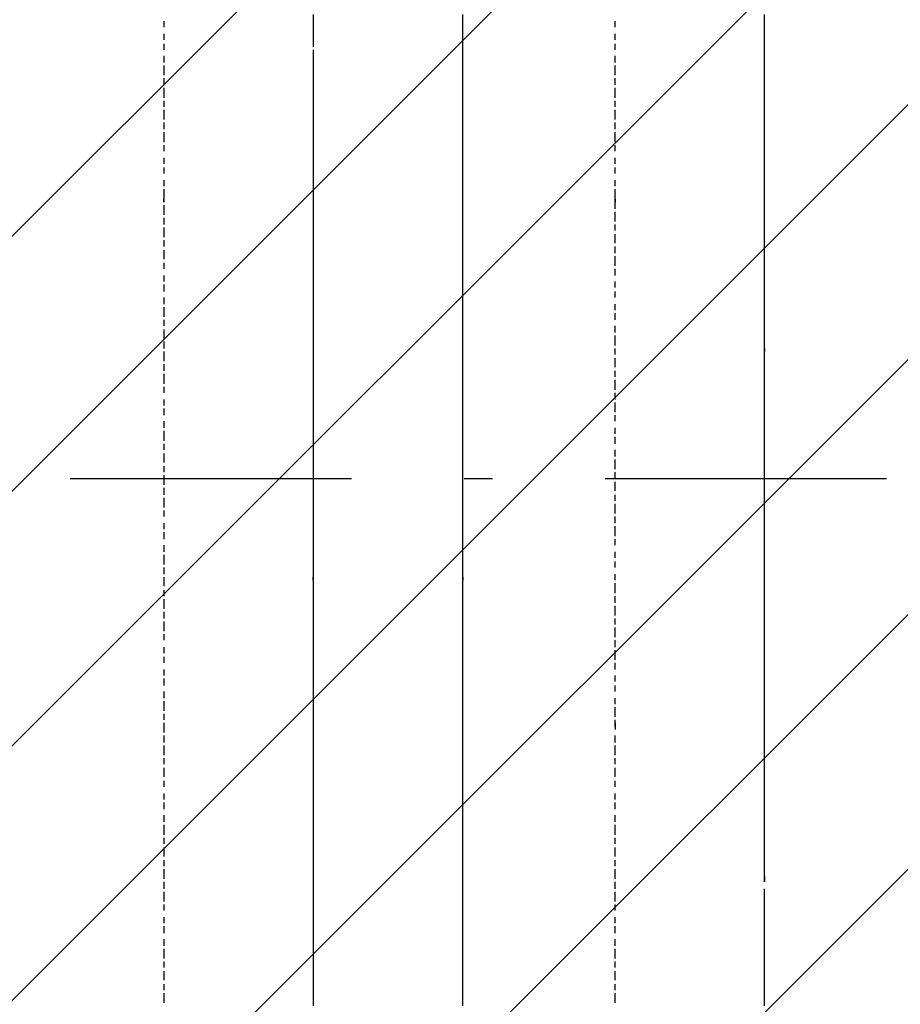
# Model space of a CAD drawing. Extents: x 997 to 109698, y 921 to 94021.
# Tile 419 of 656: x 19220 to 20392, y 42530 to 43842. Entities that reach past the tile are written whole.
import ezdxf

# ---------------------------------------------------------------- set-up
doc = ezdxf.new("R2010")
doc.units = 0
doc.header["$MEASUREMENT"] = 0
doc.layers.add('12', color=7, linetype='CONTINUOUS')
doc.layers.add('28', color=7, linetype='CONTINUOUS')

msp = doc.modelspace()

# ---------------------------------------------------------------- linework, layer by layer
at = {"layer": '12', "color": 5}
for p, q in [((19610.630503, 43848.563401), (19610.630503, 43835.563401)), ((19809.630503, 43835.563401), (19809.630503, 43848.563401)), ((20211.630503, 43835.563401), (20211.630503, 43848.563401)), ((19610.630503, 43835.563401), (19610.630503, 43826.563401)), ((19809.630503, 43826.563401), (19809.630503, 43835.563401)), ((20211.630503, 43826.563401), (20211.630503, 43835.563401)), ((19610.630503, 43826.563401), (19610.630503, 43818.563401)), ((19809.630503, 43818.563401), (19809.630503, 43826.563401)), ((20211.630503, 43818.563401), (20211.630503, 43826.563401)), ((19610.630503, 43818.563401), (19610.630503, 43805.563401)), ((19809.630503, 43805.563401), (19809.630503, 43818.563401)), ((20211.630503, 43805.563401), (20211.630503, 43818.563401)), ((19610.630503, 43801.563401), (19610.630503, 43797.563401)), ((19610.630503, 43797.563401), (19610.630503, 43784.563401)), ((19809.630503, 43797.563401), (19809.630503, 43805.563401)), ((19809.630503, 43788.563401), (19809.630503, 43797.563401)), ((20211.630503, 43797.563401), (20211.630503, 43805.563401)), ((20211.630503, 43788.563401), (20211.630503, 43797.563401)), ((19610.630503, 43784.563401), (19610.630503, 43776.563401)), ((19809.630503, 43776.563401), (19809.630503, 43788.563401)), ((20211.630503, 43776.563401), (20211.630503, 43788.563401)), ((19610.630503, 43776.563401), (19610.630503, 43763.563401)), ((19809.630503, 43767.563401), (19809.630503, 43776.563401)), ((20211.630503, 43767.563401), (20211.630503, 43776.563401)), ((19610.630503, 43763.563401), (19610.630503, 43754.563401)), ((19809.630503, 43754.563401), (19809.630503, 43767.563401)), ((20211.630503, 43754.563401), (20211.630503, 43767.563401)), ((19610.630503, 43754.563401), (19610.630503, 43746.563401)), ((19610.630503, 43746.563401), (19610.630503, 43733.563401)), ((19809.630503, 43746.563401), (19809.630503, 43754.563401)), ((19809.630503, 43737.563401), (19809.630503, 43746.563401)), ((20211.630503, 43746.563401), (20211.630503, 43754.563401)), ((20211.630503, 43737.563401), (20211.630503, 43746.563401)), ((19610.630503, 43733.563401), (19610.630503, 43725.563401)), ((19809.630503, 43725.563401), (19809.630503, 43737.563401)), ((20211.630503, 43725.563401), (20211.630503, 43737.563401)), ((19610.630503, 43725.563401), (19610.630503, 43716.563401)), ((19610.630503, 43716.563401), (19610.630503, 43704.563401)), ((19809.630503, 43716.563401), (19809.630503, 43725.563401)), ((19809.630503, 43708.563401), (19809.630503, 43716.563401)), ((20211.630503, 43716.563401), (20211.630503, 43725.563401)), ((20211.630503, 43708.563401), (20211.630503, 43716.563401)), ((19610.630503, 43704.563401), (19610.630503, 43695.563401)), ((19809.630503, 43695.563401), (19809.630503, 43708.563401)), ((20211.630503, 43695.563401), (20211.630503, 43708.563401)), ((19610.630503, 43695.563401), (19610.630503, 43687.563401)), ((19809.630503, 43687.563401), (19809.630503, 43695.563401)), ((20211.630503, 43687.563401), (20211.630503, 43695.563401)), ((19610.630503, 43687.563401), (19610.630503, 43674.563401)), ((19809.630503, 43678.563401), (19809.630503, 43687.563401)), ((19809.630503, 43666.563401), (19809.630503, 43678.563401)), ((20211.630503, 43678.563401), (20211.630503, 43687.563401)), ((20211.630503, 43666.563401), (20211.630503, 43678.563401)), ((19610.630503, 43674.563401), (19610.630503, 43666.563401)), ((19610.630503, 43666.563401), (19610.630503, 43653.563401)), ((19809.630503, 43657.563401), (19809.630503, 43666.563401)), ((20211.630503, 43657.563401), (20211.630503, 43666.563401)), ((19610.630503, 43653.563401), (19610.630503, 43644.563401)), ((19809.630503, 43649.563401), (19809.630503, 43657.563401)), ((20211.630503, 43649.563401), (20211.630503, 43657.563401)), ((19610.630503, 43644.563401), (19610.630503, 43636.563401)), ((19809.630503, 43636.563401), (19809.630503, 43649.563401)), ((20211.630503, 43636.563401), (20211.630503, 43649.563401)), ((19610.630503, 43636.563401), (19610.630503, 43623.563401)), ((19809.630503, 43627.563401), (19809.630503, 43636.563401)), ((19809.630503, 43615.563401), (19809.630503, 43627.563401)), ((20211.630503, 43627.563401), (20211.630503, 43636.563401)), ((20211.630503, 43615.563401), (20211.630503, 43627.563401)), ((19610.630503, 43623.563401), (19610.630503, 43615.563401)), ((19610.630503, 43615.563401), (19610.630503, 43606.563401)), ((19809.630503, 43606.563401), (19809.630503, 43615.563401)), ((20211.630503, 43606.563401), (20211.630503, 43615.563401)), ((19610.630503, 43606.563401), (19610.630503, 43594.563401)), ((19809.630503, 43598.563401), (19809.630503, 43606.563401)), ((19809.630503, 43585.563401), (19809.630503, 43598.563401)), ((20211.630503, 43598.563401), (20211.630503, 43606.563401)), ((20211.630503, 43585.563401), (20211.630503, 43598.563401)), ((19610.630503, 43594.563401), (19610.630503, 43585.563401)), ((19610.630503, 43585.563401), (19610.630503, 43577.563401)), ((19809.630503, 43577.563401), (19809.630503, 43585.563401)), ((20211.630503, 43577.563401), (20211.630503, 43585.563401)), ((19610.630503, 43577.563401), (19610.630503, 43564.563401)), ((19809.630503, 43568.563401), (19809.630503, 43577.563401)), ((20211.630503, 43568.563401), (20211.630503, 43577.563401)), ((19610.630503, 43564.563401), (19610.630503, 43555.563401)), ((19809.630503, 43555.563401), (19809.630503, 43568.563401)), ((20211.630503, 43555.563401), (20211.630503, 43568.563401)), ((19610.630503, 43555.563401), (19610.630503, 43543.563401)), ((19809.630503, 43547.563401), (19809.630503, 43555.563401)), ((19809.630503, 43539.563401), (19809.630503, 43547.563401)), ((20211.630503, 43547.563401), (20211.630503, 43555.563401)), ((20211.630503, 43539.563401), (20211.630503, 43547.563401)), ((19610.630503, 43543.563401), (19610.630503, 43534.563401)), ((19610.630503, 43534.563401), (19610.630503, 43526.563401)), ((19809.630503, 43526.563401), (19809.630503, 43539.563401)), ((20211.630503, 43526.563401), (20211.630503, 43539.563401)), ((19610.630503, 43526.563401), (19610.630503, 43513.563401)), ((19809.630503, 43517.563401), (19809.630503, 43526.563401)), ((20211.630503, 43517.563401), (20211.630503, 43526.563401)), ((19610.630503, 43513.563401), (19610.630503, 43505.563401)), ((19809.630503, 43505.563401), (19809.630503, 43517.563401)), ((20211.630503, 43505.563401), (20211.630503, 43517.563401)), ((19610.630503, 43505.563401), (19610.630503, 43496.563401)), ((19610.630503, 43496.563401), (19610.630503, 43484.563401)), ((19809.630503, 43496.563401), (19809.630503, 43505.563401)), ((19809.630503, 43488.563401), (19809.630503, 43496.563401)), ((20211.630503, 43496.563401), (20211.630503, 43505.563401)), ((20211.630503, 43488.563401), (20211.630503, 43496.563401)), ((19610.630503, 43484.563401), (19610.630503, 43475.563401)), ((19809.630503, 43475.563401), (19809.630503, 43488.563401)), ((20211.630503, 43475.563401), (20211.630503, 43488.563401)), ((19610.630503, 43475.563401), (19610.630503, 43467.563401)), ((19610.630503, 43467.563401), (19610.630503, 43454.563401)), ((19809.630503, 43467.563401), (19809.630503, 43475.563401)), ((19809.630503, 43458.563401), (19809.630503, 43467.563401)), ((20211.630503, 43467.563401), (20211.630503, 43475.563401)), ((20211.630503, 43458.563401), (20211.630503, 43467.563401)), ((19610.630503, 43454.563401), (19610.630503, 43445.563401)), ((19809.630503, 43445.563401), (19809.630503, 43458.563401)), ((20211.630503, 43445.563401), (20211.630503, 43458.563401)), ((19610.630503, 43445.563401), (19610.630503, 43433.563401)), ((19809.630503, 43437.563401), (19809.630503, 43445.563401)), ((20211.630503, 43437.563401), (20211.630503, 43445.563401)), ((19610.630503, 43433.563401), (19610.630503, 43424.563401)), ((19809.630503, 43428.563401), (19809.630503, 43437.563401)), ((19809.630503, 43416.563401), (19809.630503, 43428.563401)), ((20211.630503, 43428.563401), (20211.630503, 43437.563401)), ((20211.630503, 43416.563401), (20211.630503, 43428.563401)), ((19610.630503, 43424.563401), (19610.630503, 43416.563401)), ((19610.630503, 43416.563401), (19610.630503, 43403.563401)), ((19809.630503, 43407.563401), (19809.630503, 43416.563401)), ((20211.630503, 43407.563401), (20211.630503, 43416.563401)), ((19610.630503, 43403.563401), (19610.630503, 43395.563401)), ((19809.630503, 43395.563401), (19809.630503, 43407.563401)), ((20211.630503, 43395.563401), (20211.630503, 43407.563401)), ((19610.630503, 43395.563401), (19610.630503, 43386.563401)), ((19809.630503, 43386.563401), (19809.630503, 43395.563401)), ((20211.630503, 43386.563401), (20211.630503, 43395.563401)), ((19610.630503, 43386.563401), (19610.630503, 43373.563401)), ((19809.630503, 43378.563401), (19809.630503, 43386.563401)), ((19809.630503, 43365.563401), (19809.630503, 43378.563401)), ((20211.630503, 43378.563401), (20211.630503, 43386.563401)), ((20211.630503, 43365.563401), (20211.630503, 43378.563401)), ((19610.630503, 43373.563401), (19610.630503, 43365.563401)), ((19610.630503, 43365.563401), (19610.630503, 43356.563401)), ((19809.630503, 43356.563401), (19809.630503, 43365.563401)), ((20211.630503, 43356.563401), (20211.630503, 43365.563401)), ((19610.630503, 43356.563401), (19610.630503, 43344.563401)), ((19809.630503, 43348.563401), (19809.630503, 43356.563401)), ((19809.630503, 43335.563401), (19809.630503, 43348.563401)), ((20211.630503, 43348.563401), (20211.630503, 43356.563401)), ((20211.630503, 43335.563401), (20211.630503, 43348.563401)), ((19610.630503, 43344.563401), (19610.630503, 43335.563401)), ((19610.630503, 43335.563401), (19610.630503, 43323.563401)), ((19809.630503, 43327.563401), (19809.630503, 43335.563401)), ((20211.630503, 43327.563401), (20211.630503, 43335.563401)), ((19610.630503, 43323.563401), (19610.630503, 43314.563401)), ((19809.630503, 43318.563401), (19809.630503, 43327.563401)), ((20211.630503, 43318.563401), (20211.630503, 43327.563401)), ((19610.630503, 43314.563401), (19610.630503, 43306.563401)), ((19809.630503, 43306.563401), (19809.630503, 43318.563401)), ((20211.630503, 43306.563401), (20211.630503, 43318.563401)), ((19610.630503, 43306.563401), (19610.630503, 43293.563401)), ((19809.630503, 43297.563401), (19809.630503, 43306.563401)), ((19809.630503, 43285.563401), (19809.630503, 43297.563401)), ((20211.630503, 43297.563401), (20211.630503, 43306.563401)), ((20211.630503, 43285.563401), (20211.630503, 43297.563401)), ((19610.630503, 43293.563401), (19610.630503, 43285.563401)), ((19610.630503, 43285.563401), (19610.630503, 43276.563401)), ((19809.630503, 43276.563401), (19809.630503, 43285.563401)), ((20211.630503, 43276.563401), (20211.630503, 43285.563401)), ((19610.630503, 43276.563401), (19610.630503, 43263.563401)), ((19809.630503, 43268.563401), (19809.630503, 43276.563401)), ((20211.630503, 43268.563401), (20211.630503, 43276.563401)), ((19610.630503, 43263.563401), (19610.630503, 43255.563401)), ((19809.630503, 43255.563401), (19809.630503, 43268.563401)), ((20211.630503, 43255.563401), (20211.630503, 43268.563401)), ((19610.630503, 43255.563401), (19610.630503, 43246.563401)), ((19610.630503, 43246.563401), (19610.630503, 43234.563401)), ((19809.630503, 43246.563401), (19809.630503, 43255.563401)), ((19809.630503, 43238.563401), (19809.630503, 43246.563401)), ((20211.630503, 43246.563401), (20211.630503, 43255.563401)), ((20211.630503, 43238.563401), (20211.630503, 43246.563401)), ((19610.630503, 43234.563401), (19610.630503, 43225.563401)), ((19809.630503, 43225.563401), (19809.630503, 43238.563401)), ((20211.630503, 43225.563401), (20211.630503, 43238.563401)), ((19610.630503, 43225.563401), (19610.630503, 43217.563401)), ((19610.630503, 43217.563401), (19610.630503, 43204.563401)), ((19809.630503, 43217.563401), (19809.630503, 43225.563401)), ((19809.630503, 43208.563401), (19809.630503, 43217.563401)), ((20211.630503, 43217.563401), (20211.630503, 43225.563401)), ((20211.630503, 43208.563401), (20211.630503, 43217.563401)), ((19610.630503, 43204.563401), (19610.630503, 43196.563401)), ((19809.630503, 43196.563401), (19809.630503, 43208.563401)), ((20211.630503, 43196.563401), (20211.630503, 43208.563401)), ((19610.630503, 43196.563401), (19610.630503, 43183.563401)), ((19809.630503, 43187.563401), (19809.630503, 43196.563401)), ((20211.630503, 43187.563401), (20211.630503, 43196.563401)), ((19610.630503, 43183.563401), (19610.630503, 43174.563401)), ((19809.630503, 43174.563401), (19809.630503, 43187.563401)), ((20211.630503, 43174.563401), (20211.630503, 43187.563401)), ((19610.630503, 43174.563401), (19610.630503, 43166.563401)), ((19610.630503, 43166.563401), (19610.630503, 43153.563401)), ((19809.630503, 43166.563401), (19809.630503, 43174.563401)), ((19809.630503, 43158.563401), (19809.630503, 43166.563401)), ((20211.630503, 43166.563401), (20211.630503, 43174.563401)), ((20211.630503, 43158.563401), (20211.630503, 43166.563401)), ((19610.630503, 43153.563401), (19610.630503, 43145.563401)), ((19809.630503, 43145.563401), (19809.630503, 43158.563401)), ((20211.630503, 43145.563401), (20211.630503, 43158.563401)), ((19610.630503, 43145.563401), (19610.630503, 43136.563401)), ((19809.630503, 43136.563401), (19809.630503, 43145.563401)), ((20211.630503, 43136.563401), (20211.630503, 43145.563401)), ((19610.630503, 43136.563401), (19610.630503, 43124.563401)), ((19809.630503, 43128.563401), (19809.630503, 43136.563401)), ((19809.630503, 43115.563401), (19809.630503, 43128.563401)), ((20211.630503, 43128.563401), (20211.630503, 43136.563401)), ((20211.630503, 43115.563401), (20211.630503, 43128.563401)), ((19610.630503, 43124.563401), (19610.630503, 43115.563401)), ((19610.630503, 43115.563401), (19610.630503, 43107.563401)), ((19809.630503, 43107.563401), (19809.630503, 43115.563401)), ((20211.630503, 43107.563401), (20211.630503, 43115.563401)), ((19610.630503, 43107.563401), (19610.630503, 43094.563401)), ((19809.630503, 43098.563401), (19809.630503, 43107.563401)), ((20211.630503, 43098.563401), (20211.630503, 43107.563401)), ((19610.630503, 43094.563401), (19610.630503, 43086.563401)), ((19610.630503, 43086.563401), (19610.630503, 43073.563401)), ((19809.630503, 43086.563401), (19809.630503, 43094.563401)), ((19809.630503, 43073.563401), (19809.630503, 43086.563401)), ((20211.630503, 43086.563401), (20211.630503, 43098.563401)), ((20211.630503, 43077.563401), (20211.630503, 43086.563401)), ((19610.630503, 43073.563401), (19610.630503, 43064.563401)), ((19809.630503, 43064.563401), (19809.630503, 43073.563401)), ((20211.630503, 43069.563401), (20211.630503, 43077.563401)), ((19610.630503, 43064.563401), (19610.630503, 43056.563401)), ((19809.630503, 43056.563401), (19809.630503, 43064.563401)), ((20211.630503, 43056.563401), (20211.630503, 43069.563401)), ((19610.630503, 43056.563401), (19610.630503, 43043.563401)), ((19809.630503, 43043.563401), (19809.630503, 43056.563401)), ((20211.630503, 43047.563401), (20211.630503, 43056.563401)), ((20211.630503, 43035.563401), (20211.630503, 43047.563401)), ((19610.630503, 43043.563401), (19610.630503, 43035.563401)), ((19610.630503, 43035.563401), (19610.630503, 43026.563401)), ((19809.630503, 43035.563401), (19809.630503, 43043.563401)), ((19809.630503, 43026.563401), (19809.630503, 43035.563401)), ((20211.630503, 43026.563401), (20211.630503, 43035.563401)), ((19610.630503, 43026.563401), (19610.630503, 43014.563401)), ((19809.630503, 43014.563401), (19809.630503, 43026.563401)), ((20211.630503, 43018.563401), (20211.630503, 43026.563401)), ((19610.630503, 43014.563401), (19610.630503, 43005.563401)), ((19809.630503, 43005.563401), (19809.630503, 43014.563401)), ((20211.630503, 43005.563401), (20211.630503, 43018.563401)), ((19610.630503, 43005.563401), (19610.630503, 42997.563401)), ((19610.630503, 42997.563401), (19610.630503, 42984.563401)), ((19809.630503, 42997.563401), (19809.630503, 43005.563401)), ((19809.630503, 42984.563401), (19809.630503, 42997.563401)), ((20211.630503, 42997.563401), (20211.630503, 43005.563401)), ((20211.630503, 42988.563401), (20211.630503, 42997.563401)), ((19610.630503, 42984.563401), (19610.630503, 42975.563401)), ((19809.630503, 42975.563401), (19809.630503, 42984.563401)), ((20211.630503, 42975.563401), (20211.630503, 42988.563401)), ((19610.630503, 42975.563401), (19610.630503, 42963.563401)), ((19809.630503, 42963.563401), (19809.630503, 42975.563401)), ((20211.630503, 42967.563401), (20211.630503, 42975.563401)), ((19610.630503, 42963.563401), (19610.630503, 42954.563401)), ((19809.630503, 42954.563401), (19809.630503, 42963.563401)), ((20211.630503, 42959.563401), (20211.630503, 42967.563401)), ((20211.630503, 42946.563401), (20211.630503, 42959.563401)), ((19610.630503, 42954.563401), (19610.630503, 42946.563401)), ((19610.630503, 42946.563401), (19610.630503, 42933.563401)), ((19809.630503, 42946.563401), (19809.630503, 42954.563401)), ((19809.630503, 42933.563401), (19809.630503, 42946.563401)), ((20211.630503, 42937.563401), (20211.630503, 42946.563401)), ((19610.630503, 42933.563401), (19610.630503, 42925.563401)), ((19809.630503, 42925.563401), (19809.630503, 42933.563401)), ((20211.630503, 42925.563401), (20211.630503, 42937.563401)), ((19610.630503, 42925.563401), (19610.630503, 42916.563401)), ((19610.630503, 42916.563401), (19610.630503, 42904.563401)), ((19809.630503, 42916.563401), (19809.630503, 42925.563401)), ((19809.630503, 42904.563401), (19809.630503, 42916.563401)), ((20211.630503, 42916.563401), (20211.630503, 42925.563401)), ((20211.630503, 42908.563401), (20211.630503, 42916.563401)), ((19610.630503, 42904.563401), (19610.630503, 42895.563401)), ((19809.630503, 42895.563401), (19809.630503, 42904.563401)), ((20211.630503, 42895.563401), (20211.630503, 42908.563401)), ((19610.630503, 42895.563401), (19610.630503, 42887.563401)), ((19809.630503, 42887.563401), (19809.630503, 42895.563401)), ((20211.630503, 42887.563401), (20211.630503, 42895.563401)), ((19610.630503, 42887.563401), (19610.630503, 42874.563401)), ((19809.630503, 42874.563401), (19809.630503, 42887.563401)), ((20211.630503, 42878.563401), (20211.630503, 42887.563401)), ((20211.630503, 42865.563401), (20211.630503, 42878.563401)), ((19610.630503, 42874.563401), (19610.630503, 42865.563401)), ((19610.630503, 42865.563401), (19610.630503, 42853.563401)), ((19809.630503, 42865.563401), (19809.630503, 42874.563401)), ((19809.630503, 42853.563401), (19809.630503, 42865.563401)), ((20211.630503, 42857.563401), (20211.630503, 42865.563401)), ((19610.630503, 42853.563401), (19610.630503, 42844.563401)), ((19809.630503, 42844.563401), (19809.630503, 42853.563401)), ((20211.630503, 42849.563401), (20211.630503, 42857.563401)), ((19610.630503, 42844.563401), (19610.630503, 42836.563401)), ((19809.630503, 42836.563401), (19809.630503, 42844.563401)), ((20211.630503, 42836.563401), (20211.630503, 42849.563401)), ((19610.630503, 42836.563401), (19610.630503, 42823.563401)), ((19809.630503, 42823.563401), (19809.630503, 42836.563401)), ((20211.630503, 42827.563401), (20211.630503, 42836.563401)), ((20211.630503, 42815.563401), (20211.630503, 42827.563401)), ((19610.630503, 42823.563401), (19610.630503, 42815.563401)), ((19610.630503, 42815.563401), (19610.630503, 42806.563401)), ((19809.630503, 42815.563401), (19809.630503, 42823.563401)), ((19809.630503, 42806.563401), (19809.630503, 42815.563401)), ((20211.630503, 42806.563401), (20211.630503, 42815.563401)), ((19610.630503, 42806.563401), (19610.630503, 42793.563401)), ((19809.630503, 42793.563401), (19809.630503, 42806.563401)), ((20211.630503, 42798.563401), (20211.630503, 42806.563401)), ((20211.630503, 42785.563401), (20211.630503, 42798.563401)), ((19610.630503, 42793.563401), (19610.630503, 42785.563401)), ((19610.630503, 42785.563401), (19610.630503, 42777.563401)), ((19809.630503, 42785.563401), (19809.630503, 42793.563401)), ((19809.630503, 42777.563401), (19809.630503, 42785.563401)), ((20211.630503, 42777.563401), (20211.630503, 42785.563401)), ((19610.630503, 42777.563401), (19610.630503, 42764.563401)), ((19809.630503, 42764.563401), (19809.630503, 42777.563401)), ((20211.630503, 42768.563401), (20211.630503, 42777.563401)), ((19610.630503, 42764.563401), (19610.630503, 42755.563401)), ((19809.630503, 42755.563401), (19809.630503, 42764.563401)), ((20211.630503, 42755.563401), (20211.630503, 42768.563401)), ((19610.630503, 42755.563401), (19610.630503, 42743.563401)), ((19809.630503, 42743.563401), (19809.630503, 42755.563401)), ((20211.630503, 42747.563401), (20211.630503, 42755.563401)), ((20211.630503, 42738.563401), (20211.630503, 42747.563401)), ((19610.630503, 42743.563401), (19610.630503, 42734.563401)), ((19610.630503, 42734.563401), (19610.630503, 42726.563401)), ((19809.630503, 42734.563401), (19809.630503, 42743.563401)), ((19809.630503, 42726.563401), (19809.630503, 42734.563401)), ((20211.630503, 42726.563401), (20211.630503, 42738.563401)), ((19610.630503, 42726.563401), (19610.630503, 42713.563401)), ((19809.630503, 42713.563401), (19809.630503, 42726.563401)), ((20211.630503, 42717.563401), (20211.630503, 42726.563401)), ((19610.630503, 42713.563401), (19610.630503, 42705.563401)), ((19809.630503, 42705.563401), (19809.630503, 42713.563401)), ((20211.630503, 42705.563401), (20211.630503, 42717.563401)), ((19610.630503, 42705.563401), (19610.630503, 42696.563401)), ((19610.630503, 42696.563401), (19610.630503, 42683.563401)), ((19809.630503, 42696.563401), (19809.630503, 42705.563401)), ((19809.630503, 42683.563401), (19809.630503, 42696.563401)), ((20211.630503, 42696.563401), (20211.630503, 42705.563401)), ((19610.630503, 42683.563401), (19610.630503, 42675.563401)), ((19809.630503, 42675.563401), (19809.630503, 42683.563401)), ((20211.630503, 42675.563401), (20211.630503, 42683.563401)), ((19610.630503, 42675.563401), (19610.630503, 42666.563401)), ((19610.630503, 42666.563401), (19610.630503, 42654.563401)), ((19809.630503, 42666.563401), (19809.630503, 42675.563401)), ((19809.630503, 42654.563401), (19809.630503, 42666.563401)), ((20211.630503, 42666.563401), (20211.630503, 42675.563401)), ((20211.630503, 42654.563401), (20211.630503, 42666.563401)), ((19610.630503, 42654.563401), (19610.630503, 42645.563401)), ((19809.630503, 42645.563401), (19809.630503, 42654.563401)), ((20211.630503, 42645.563401), (20211.630503, 42654.563401)), ((19610.630503, 42645.563401), (19610.630503, 42637.563401)), ((19809.630503, 42637.563401), (19809.630503, 42645.563401)), ((20211.630503, 42637.563401), (20211.630503, 42645.563401)), ((19610.630503, 42637.563401), (19610.630503, 42624.563401)), ((19809.630503, 42624.563401), (19809.630503, 42637.563401)), ((20211.630503, 42624.563401), (20211.630503, 42637.563401)), ((19610.630503, 42624.563401), (19610.630503, 42616.563401)), ((19610.630503, 42616.563401), (19610.630503, 42603.563401)), ((19809.630503, 42616.563401), (19809.630503, 42624.563401)), ((19809.630503, 42603.563401), (19809.630503, 42616.563401)), ((20211.630503, 42616.563401), (20211.630503, 42624.563401)), ((20211.630503, 42603.563401), (20211.630503, 42616.563401)), ((19610.630503, 42603.563401), (19610.630503, 42594.563401)), ((19809.630503, 42594.563401), (19809.630503, 42603.563401)), ((20211.630503, 42594.563401), (20211.630503, 42603.563401)), ((19610.630503, 42594.563401), (19610.630503, 42586.563401)), ((19809.630503, 42586.563401), (19809.630503, 42594.563401)), ((20211.630503, 42586.563401), (20211.630503, 42594.563401)), ((19610.630503, 42586.563401), (19610.630503, 42573.563401)), ((19809.630503, 42573.563401), (19809.630503, 42586.563401)), ((20211.630503, 42573.563401), (20211.630503, 42586.563401)), ((19610.630503, 42573.563401), (19610.630503, 42565.563401)), ((19610.630503, 42565.563401), (19610.630503, 42556.563401)), ((19809.630503, 42565.563401), (19809.630503, 42573.563401)), ((19809.630503, 42556.563401), (19809.630503, 42565.563401)), ((20211.630503, 42565.563401), (20211.630503, 42573.563401)), ((20211.630503, 42556.563401), (20211.630503, 42565.563401)), ((19610.630503, 42556.563401), (19610.630503, 42544.563401)), ((19809.630503, 42544.563401), (19809.630503, 42556.563401)), ((20211.630503, 42544.563401), (20211.630503, 42556.563401)), ((19610.630503, 42544.563401), (19610.630503, 42535.563401)), ((19610.630503, 42535.563401), (19610.630503, 42527.563401)), ((19809.630503, 42535.563401), (19809.630503, 42544.563401)), ((19809.630503, 42527.563401), (19809.630503, 42535.563401)), ((20211.630503, 42535.563401), (20211.630503, 42544.563401)), ((20211.630503, 42527.563401), (20211.630503, 42535.563401))]:
    msp.add_line(p, q, dxfattribs=at)
at = {"layer": '12', "color": 1}
for p, q in [((19411.630503, 43839.563401), (19411.630503, 43831.563401)), ((20012.630503, 43831.563401), (20012.630503, 43839.563401)), ((19411.630503, 43822.563401), (19411.630503, 43814.563401)), ((20012.630503, 43814.563401), (20012.630503, 43822.563401)), ((19411.630503, 43809.563401), (19411.630503, 43801.563401)), ((20012.630503, 43801.563401), (20012.630503, 43809.563401)), ((19411.630503, 43793.563401), (19411.630503, 43784.563401)), ((20012.630503, 43784.563401), (20012.630503, 43793.563401)), ((19411.630503, 43780.563401), (19411.630503, 43767.563401)), ((20012.630503, 43767.563401), (20012.630503, 43780.563401)), ((19411.630503, 43763.563401), (19411.630503, 43754.563401)), ((20012.630503, 43754.563401), (20012.630503, 43763.563401)), ((19411.630503, 43750.563401), (19411.630503, 43737.563401)), ((20012.630503, 43737.563401), (20012.630503, 43750.563401)), ((19411.630503, 43733.563401), (19411.630503, 43725.563401)), ((20012.630503, 43725.563401), (20012.630503, 43733.563401)), ((19411.630503, 43721.563401), (19411.630503, 43708.563401)), ((20012.630503, 43708.563401), (20012.630503, 43721.563401)), ((19411.630503, 43704.563401), (19411.630503, 43695.563401)), ((20012.630503, 43695.563401), (20012.630503, 43704.563401)), ((19411.630503, 43691.563401), (19411.630503, 43678.563401)), ((20012.630503, 43678.563401), (20012.630503, 43691.563401)), ((19411.630503, 43674.563401), (19411.630503, 43666.563401)), ((20012.630503, 43666.563401), (20012.630503, 43674.563401)), ((19411.630503, 43657.563401), (19411.630503, 43649.563401)), ((20012.630503, 43649.563401), (20012.630503, 43657.563401)), ((19411.630503, 43644.563401), (19411.630503, 43636.563401)), ((20012.630503, 43636.563401), (20012.630503, 43644.563401)), ((19411.630503, 43627.563401), (19411.630503, 43619.563401)), ((20012.630503, 43619.563401), (20012.630503, 43627.563401)), ((19411.630503, 43615.563401), (19411.630503, 43602.563401)), ((20012.630503, 43602.563401), (20012.630503, 43615.563401)), ((20012.630503, 43589.563401), (20012.630503, 43598.563401)), ((19411.630503, 43594.563401), (19411.630503, 43581.563401)), ((20012.630503, 43572.563401), (20012.630503, 43585.563401)), ((19411.630503, 43577.563401), (19411.630503, 43568.563401)), ((19411.630503, 43564.563401), (19411.630503, 43551.563401)), ((20012.630503, 43560.563401), (20012.630503, 43568.563401)), ((19411.630503, 43547.563401), (19411.630503, 43539.563401)), ((20012.630503, 43543.563401), (20012.630503, 43555.563401)), ((19411.630503, 43534.563401), (19411.630503, 43522.563401)), ((20012.630503, 43530.563401), (20012.630503, 43539.563401)), ((20012.630503, 43513.563401), (20012.630503, 43526.563401)), ((19411.630503, 43517.563401), (19411.630503, 43509.563401)), ((20012.630503, 43500.563401), (20012.630503, 43509.563401)), ((19411.630503, 43500.563401), (19411.630503, 43492.563401)), ((19411.630503, 43488.563401), (19411.630503, 43479.563401)), ((20012.630503, 43484.563401), (20012.630503, 43492.563401)), ((19411.630503, 43471.563401), (19411.630503, 43462.563401)), ((20012.630503, 43471.563401), (20012.630503, 43479.563401)), ((19411.630503, 43458.563401), (19411.630503, 43445.563401)), ((20012.630503, 43454.563401), (20012.630503, 43462.563401)), ((19411.630503, 43441.563401), (19411.630503, 43433.563401)), ((20012.630503, 43441.563401), (20012.630503, 43450.563401)), ((19411.630503, 43428.563401), (19411.630503, 43416.563401)), ((20012.630503, 43424.563401), (20012.630503, 43433.563401)), ((20012.630503, 43407.563401), (20012.630503, 43420.563401)), ((19411.630503, 43412.563401), (19411.630503, 43403.563401)), ((20012.630503, 43395.563401), (20012.630503, 43403.563401)), ((19411.630503, 43399.563401), (19411.630503, 43386.563401)), ((20012.630503, 43378.563401), (20012.630503, 43390.563401)), ((19411.630503, 43382.563401), (19411.630503, 43373.563401)), ((19411.630503, 43369.563401), (19411.630503, 43356.563401)), ((20012.630503, 43365.563401), (20012.630503, 43373.563401)), ((19411.630503, 43352.563401), (19411.630503, 43344.563401)), ((20012.630503, 43348.563401), (20012.630503, 43361.563401)), ((19411.630503, 43335.563401), (19411.630503, 43327.563401)), ((20012.630503, 43335.563401), (20012.630503, 43344.563401)), ((19411.630503, 43323.563401), (19411.630503, 43314.563401)), ((20012.630503, 43318.563401), (20012.630503, 43331.563401)), ((20012.630503, 43306.563401), (20012.630503, 43314.563401)), ((19411.630503, 43306.563401), (19411.630503, 43297.563401)), ((20012.630503, 43289.563401), (20012.630503, 43297.563401)), ((19411.630503, 43293.563401), (19411.630503, 43280.563401)), ((20012.630503, 43276.563401), (20012.630503, 43285.563401)), ((19411.630503, 43276.563401), (19411.630503, 43268.563401)), ((19411.630503, 43263.563401), (19411.630503, 43251.563401)), ((20012.630503, 43259.563401), (20012.630503, 43268.563401)), ((19411.630503, 43246.563401), (19411.630503, 43238.563401)), ((20012.630503, 43242.563401), (20012.630503, 43255.563401)), ((19411.630503, 43234.563401), (19411.630503, 43221.563401)), ((20012.630503, 43229.563401), (20012.630503, 43238.563401)), ((19411.630503, 43217.563401), (19411.630503, 43208.563401)), ((20012.630503, 43213.563401), (20012.630503, 43225.563401)), ((19411.630503, 43204.563401), (19411.630503, 43191.563401)), ((20012.630503, 43200.563401), (20012.630503, 43208.563401)), ((20012.630503, 43183.563401), (20012.630503, 43196.563401)), ((19411.630503, 43187.563401), (19411.630503, 43179.563401)), ((20012.630503, 43170.563401), (20012.630503, 43179.563401)), ((19411.630503, 43170.563401), (19411.630503, 43162.563401)), ((20012.630503, 43153.563401), (20012.630503, 43166.563401)), ((19411.630503, 43158.563401), (19411.630503, 43149.563401)), ((19411.630503, 43141.563401), (19411.630503, 43132.563401)), ((20012.630503, 43141.563401), (20012.630503, 43149.563401)), ((19411.630503, 43128.563401), (19411.630503, 43115.563401)), ((20012.630503, 43124.563401), (20012.630503, 43132.563401)), ((20012.630503, 43111.563401), (20012.630503, 43119.563401)), ((19411.630503, 43111.563401), (19411.630503, 43102.563401)), ((20012.630503, 43094.563401), (20012.630503, 43102.563401)), ((19411.630503, 43098.563401), (19411.630503, 43086.563401)), ((20012.630503, 43077.563401), (20012.630503, 43090.563401)), ((19411.630503, 43081.563401), (19411.630503, 43073.563401)), ((20012.630503, 43064.563401), (20012.630503, 43073.563401)), ((19411.630503, 43069.563401), (19411.630503, 43056.563401)), ((20012.630503, 43047.563401), (20012.630503, 43060.563401)), ((19411.630503, 43052.563401), (19411.630503, 43043.563401)), ((19411.630503, 43039.563401), (19411.630503, 43026.563401)), ((20012.630503, 43035.563401), (20012.630503, 43043.563401)), ((19411.630503, 43022.563401), (19411.630503, 43014.563401)), ((20012.630503, 43018.563401), (20012.630503, 43031.563401)), ((20012.630503, 43005.563401), (20012.630503, 43014.563401)), ((19411.630503, 43005.563401), (19411.630503, 42997.563401)), ((20012.630503, 42988.563401), (20012.630503, 43001.563401)), ((19411.630503, 42992.563401), (19411.630503, 42984.563401)), ((20012.630503, 42975.563401), (20012.630503, 42984.563401)), ((19411.630503, 42975.563401), (19411.630503, 42967.563401)), ((19411.630503, 42963.563401), (19411.630503, 42954.563401)), ((20012.630503, 42959.563401), (20012.630503, 42967.563401)), ((19411.630503, 42946.563401), (19411.630503, 42937.563401)), ((20012.630503, 42946.563401), (20012.630503, 42954.563401)), ((19411.630503, 42933.563401), (19411.630503, 42920.563401)), ((20012.630503, 42929.563401), (20012.630503, 42937.563401)), ((19411.630503, 42916.563401), (19411.630503, 42908.563401)), ((20012.630503, 42912.563401), (20012.630503, 42925.563401)), ((19411.630503, 42904.563401), (19411.630503, 42891.563401)), ((20012.630503, 42899.563401), (20012.630503, 42908.563401)), ((20012.630503, 42904.563401), (20012.630503, 42895.563401)), ((19411.630503, 42887.563401), (19411.630503, 42878.563401)), ((20012.630503, 42878.563401), (20012.630503, 42887.563401)), ((19411.630503, 42874.563401), (19411.630503, 42861.563401)), ((20012.630503, 42861.563401), (20012.630503, 42874.563401)), ((19411.630503, 42857.563401), (19411.630503, 42849.563401)), ((20012.630503, 42849.563401), (20012.630503, 42857.563401)), ((19411.630503, 42844.563401), (19411.630503, 42832.563401)), ((20012.630503, 42832.563401), (20012.630503, 42844.563401)), ((19411.630503, 42827.563401), (19411.630503, 42819.563401)), ((20012.630503, 42819.563401), (20012.630503, 42827.563401)), ((19411.630503, 42810.563401), (19411.630503, 42802.563401)), ((20012.630503, 42802.563401), (20012.630503, 42810.563401)), ((19411.630503, 42798.563401), (19411.630503, 42789.563401)), ((20012.630503, 42789.563401), (20012.630503, 42798.563401)), ((19411.630503, 42781.563401), (19411.630503, 42772.563401)), ((20012.630503, 42772.563401), (20012.630503, 42781.563401)), ((19411.630503, 42768.563401), (19411.630503, 42755.563401)), ((20012.630503, 42755.563401), (20012.630503, 42768.563401)), ((19411.630503, 42751.563401), (19411.630503, 42743.563401)), ((20012.630503, 42743.563401), (20012.630503, 42751.563401)), ((19411.630503, 42738.563401), (19411.630503, 42726.563401)), ((20012.630503, 42726.563401), (20012.630503, 42738.563401)), ((19411.630503, 42721.563401), (19411.630503, 42713.563401)), ((20012.630503, 42713.563401), (20012.630503, 42721.563401)), ((19411.630503, 42709.563401), (19411.630503, 42696.563401)), ((20012.630503, 42696.563401), (20012.630503, 42709.563401)), ((19411.630503, 42692.563401), (19411.630503, 42683.563401)), ((20012.630503, 42683.563401), (20012.630503, 42692.563401)), ((19411.630503, 42679.563401), (19411.630503, 42666.563401)), ((20012.630503, 42666.563401), (20012.630503, 42679.563401)), ((19411.630503, 42662.563401), (19411.630503, 42654.563401)), ((20012.630503, 42654.563401), (20012.630503, 42662.563401)), ((19411.630503, 42645.563401), (19411.630503, 42637.563401)), ((20012.630503, 42637.563401), (20012.630503, 42645.563401)), ((19411.630503, 42633.563401), (19411.630503, 42624.563401)), ((20012.630503, 42624.563401), (20012.630503, 42633.563401)), ((19411.630503, 42616.563401), (19411.630503, 42607.563401)), ((20012.630503, 42607.563401), (20012.630503, 42616.563401)), ((19411.630503, 42603.563401), (19411.630503, 42590.563401)), ((20012.630503, 42590.563401), (20012.630503, 42603.563401)), ((19411.630503, 42586.563401), (19411.630503, 42578.563401)), ((20012.630503, 42578.563401), (20012.630503, 42586.563401)), ((19411.630503, 42573.563401), (19411.630503, 42561.563401)), ((20012.630503, 42561.563401), (20012.630503, 42573.563401)), ((19411.630503, 42556.563401), (19411.630503, 42548.563401)), ((20012.630503, 42548.563401), (20012.630503, 42556.563401)), ((19411.630503, 42544.563401), (19411.630503, 42531.563401)), ((20012.630503, 42531.563401), (20012.630503, 42544.563401))]:
    msp.add_line(p, q, dxfattribs=at)
for points in [[(19411.630503, 43598.563401), (19411.630503, 43602.563401), (19411.630503, 43598.563401)], [(20012.630503, 43598.563401), (20012.630503, 43602.563401), (20012.630503, 43598.563401)]]:
    msp.add_lwpolyline(points, close=True, dxfattribs=at)
at = {"layer": '12', "color": 5}
for points in [[(20211.630503, 43395.563401), (20211.630503, 43403.563401), (20211.630503, 43399.563401)], [(20211.630503, 42700.563401), (20211.630503, 42692.563401), (20211.630503, 42696.563401)]]:
    msp.add_lwpolyline(points, dxfattribs=at)
for points in [[(19610.630503, 43098.563401), (19610.630503, 43094.563401), (19610.630503, 43098.563401)], [(19809.630503, 43098.563401), (19809.630503, 43094.563401), (19809.630503, 43098.563401)]]:
    msp.add_lwpolyline(points, close=True, dxfattribs=at)
at = {"layer": '28', "color": 2}
for p, q in [((14872.636205, 39216.208615), (34342.382828, 58685.955237)), ((14872.636205, 38876.79736), (34681.794083, 58685.955237)), ((14872.636205, 38537.386105), (35021.205338, 58685.955237)), ((14872.636205, 38197.97485), (35360.616592, 58685.955237)), ((14872.636205, 37858.563595), (35700.027847, 58685.955237)), ((14872.636205, 37519.15234), (36039.439102, 58685.955237)), ((14872.636205, 37179.741085), (36378.850357, 58685.955237))]:
    msp.add_line(p, q, dxfattribs=at)
at = {"layer": '28', "color": 4}
for p, q in [((19661.630503, 43229.563401), (19286.630503, 43229.563401)), ((20374.130503, 43229.563401), (19999.130503, 43229.563401))]:
    msp.add_line(p, q, dxfattribs=at)
at = {"layer": '28', "color": 4, "linetype": 'Continuous'}
msp.add_line((19849.130503, 43229.563401), (19811.630503, 43229.563401), dxfattribs=at)

doc.saveas('drawing.dxf')
